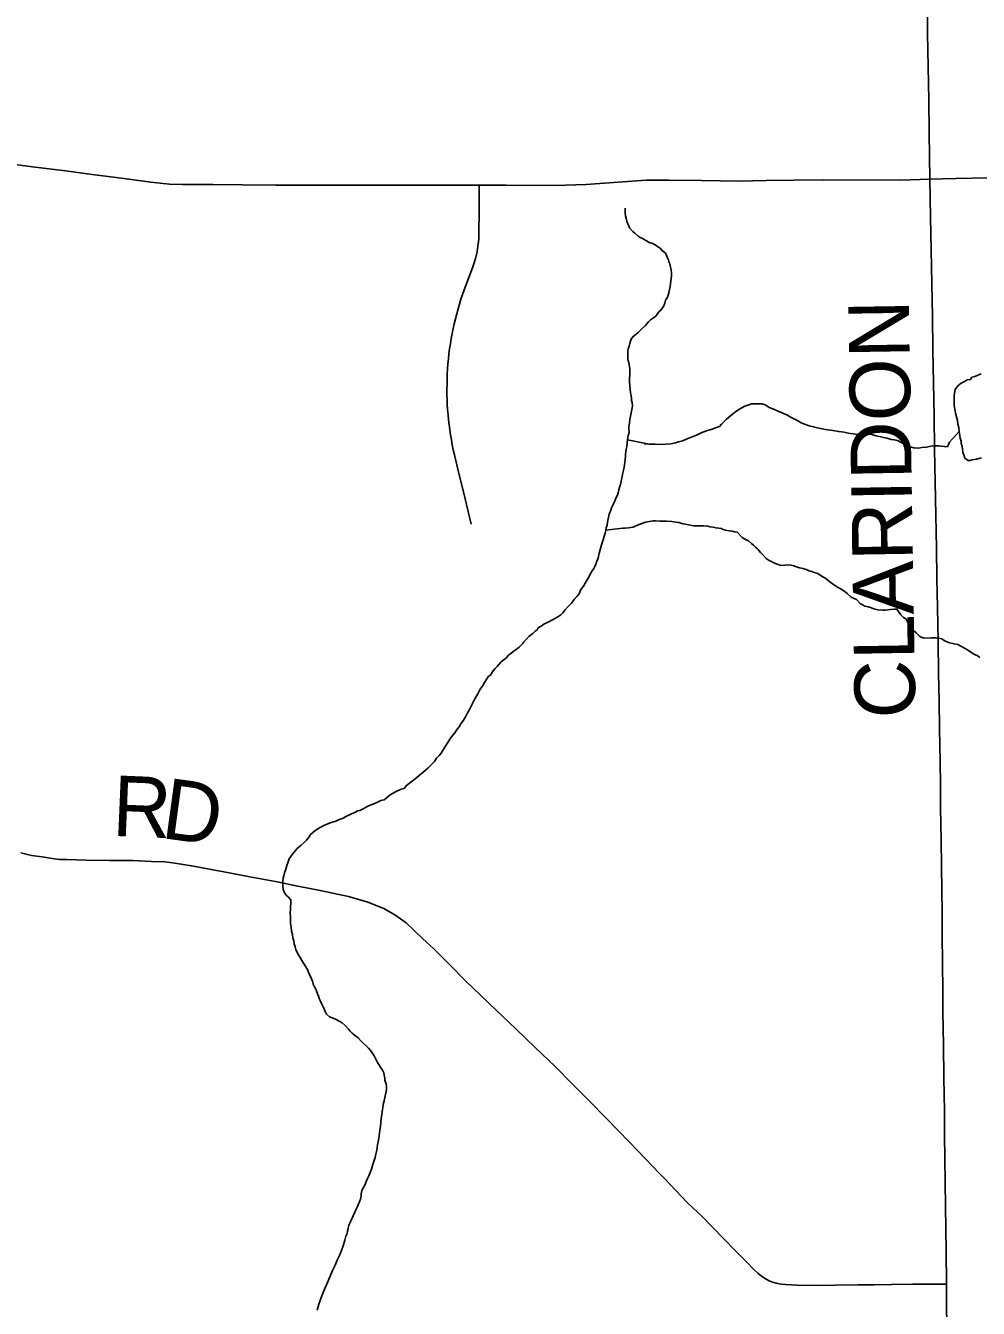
# Model space of a CAD drawing. Extents: x 103424 to 290657, y 38711 to 110967.
# Drawn here: x 214251.405 to 214251.851, y 40210.769 to 40211.371 of the extents above; entities that cross this region are included whole.
import ezdxf

# ---------------------------------------------------------------- set-up
doc = ezdxf.new("R2010")
doc.units = 0
for name, color, linetype in [('GM_X_County_Road', 7, 'Continuous'), ('GM_X_County_Road_Text', 7, 'Continuous'), ('GM_X_Minor_Lake', 7, 'Continuous'), ('GM_X_Minor_River', 7, 'Continuous'), ('GM_X_Township_Road', 7, 'Continuous'), ('GM_X_Township_Road_Text', 7, 'Continuous')]:
    doc.layers.add(name, color=color, linetype=linetype)

msp = doc.modelspace()

# ---------------------------------------------------------------- linework, layer by layer
at = {"layer": 'GM_X_County_Road'}
for points in [[(214251.83661, 40210.76132), (214251.83653, 40210.77106), (214251.83645, 40210.78079), (214251.83626, 40210.79632), (214251.83613, 40210.80685), (214251.836, 40210.81739), (214251.83585, 40210.82854), (214251.83569, 40210.83968), (214251.83558, 40210.85084), (214251.83548, 40210.862), (214251.83526, 40210.87753), (214251.83504, 40210.89306), (214251.83481, 40210.90859), (214251.83466, 40210.91939), (214251.83451, 40210.93018), (214251.83442, 40210.94572), (214251.83437, 40210.95545), (214251.83432, 40210.96519), (214251.8341, 40210.97702), (214251.83388, 40210.98886), (214251.83369, 40211.0044), (214251.83357, 40211.01509), (214251.83344, 40211.02578), (214251.83319, 40211.04131), (214251.83298, 40211.05415), (214251.83278, 40211.067), (214251.83249, 40211.08253), (214251.83222, 40211.09806), (214251.83196, 40211.11193), (214251.83171, 40211.12579), (214251.83144, 40211.14132), (214251.83117, 40211.15685), (214251.8309, 40211.17239), (214251.83063, 40211.18792), (214251.83036, 40211.20345), (214251.83009, 40211.21898), (214251.82982, 40211.23451), (214251.82955, 40211.25004), (214251.82928, 40211.26557), (214251.82901, 40211.2811), (214251.82885, 40211.29002), (214251.8287, 40211.29894), (214251.82852, 40211.30977), (214251.82834, 40211.32059), (214251.8281, 40211.33612), (214251.82786, 40211.35165), (214251.82762, 40211.36719), (214251.82749, 40211.37539)], [(214251.39263, 40211.30681), (214251.40803, 40211.30479), (214251.42343, 40211.30277), (214251.43595, 40211.30113), (214251.44847, 40211.29949), (214251.46351, 40211.29748), (214251.47222, 40211.29667), (214251.47829, 40211.29645), (214251.49248, 40211.29638), (214251.50643, 40211.29625), (214251.52197, 40211.2962), (214251.61735, 40211.29611), (214251.63009, 40211.29605), (214251.64282, 40211.29599), (214251.65785, 40211.29608), (214251.66755, 40211.29647), (214251.68255, 40211.29756), (214251.69563, 40211.29842), (214251.70649, 40211.29853), (214251.72154, 40211.29835), (214251.73028, 40211.2982), (214251.73903, 40211.29805), (214251.75195, 40211.29829), (214251.76487, 40211.29853), (214251.77882, 40211.29856), (214251.81505, 40211.29851), (214251.8287, 40211.29894), (214251.84077, 40211.29918), (214251.8563, 40211.29955)]]:
    msp.add_lwpolyline(points, dxfattribs=at)
at = {"layer": 'GM_X_Minor_Lake'}
msp.add_lwpolyline([(214251.85272, 40211.20766), (214251.85084, 40211.20686), (214251.8497, 40211.20646), (214251.84838, 40211.20605), (214251.84764, 40211.20508), (214251.84612, 40211.20486), (214251.84518, 40211.20427), (214251.84425, 40211.20368), (214251.8433, 40211.20328), (214251.84181, 40211.20211), (214251.84051, 40211.20037), (214251.84017, 40211.19865), (214251.84, 40211.19751), (214251.84003, 40211.19618), (214251.84006, 40211.19466), (214251.8401, 40211.19295), (214251.84033, 40211.19105), (214251.84075, 40211.18916), (214251.84117, 40211.18746), (214251.84158, 40211.18576), (214251.84181, 40211.18406), (214251.84222, 40211.18255), (214251.84245, 40211.18065), (214251.84269, 40211.17857), (214251.8429, 40211.17743), (214251.84331, 40211.17611), (214251.84333, 40211.17516), (214251.84374, 40211.17365), (214251.84396, 40211.17232), (214251.84418, 40211.17081), (214251.84459, 40211.16967), (214251.845, 40211.16816), (214251.84655, 40211.16706), (214251.8475, 40211.16708), (214251.84844, 40211.16729), (214251.85053, 40211.16771), (214251.8528, 40211.16833)], dxfattribs=at)
at = {"layer": 'GM_X_Minor_River'}
for points in [[(214251.68728, 40211.1788), (214251.68763, 40211.18014), (214251.6876, 40211.18166), (214251.68757, 40211.18299), (214251.68792, 40211.18452), (214251.68807, 40211.18623), (214251.6891, 40211.19176), (214251.68927, 40211.19272), (214251.68904, 40211.19423), (214251.68883, 40211.19518), (214251.68881, 40211.19613), (214251.6886, 40211.19745), (214251.68838, 40211.19878), (214251.68815, 40211.20029), (214251.68793, 40211.202), (214251.68788, 40211.20409), (214251.68785, 40211.20561), (214251.68801, 40211.20694), (214251.68799, 40211.20808), (214251.68796, 40211.20922), (214251.68794, 40211.21017), (214251.68772, 40211.21188), (214251.6875, 40211.21301), (214251.68709, 40211.21433), (214251.68706, 40211.21585), (214251.68704, 40211.21699), (214251.68701, 40211.21813), (214251.68718, 40211.21946), (214251.68772, 40211.22062), (214251.68807, 40211.22195), (214251.68824, 40211.22291), (214251.6886, 40211.22387), (214251.68934, 40211.22502), (214251.69196, 40211.22698), (214251.69289, 40211.22795), (214251.69382, 40211.22892), (214251.69531, 40211.23028), (214251.69661, 40211.23183), (214251.69773, 40211.233), (214251.69904, 40211.23397), (214251.70017, 40211.23476), (214251.7009, 40211.23572), (214251.70165, 40211.23669), (214251.70258, 40211.23747), (214251.70332, 40211.23863), (214251.70387, 40211.23959), (214251.70441, 40211.24074), (214251.70476, 40211.24227), (214251.7055, 40211.24323), (214251.70604, 40211.24458), (214251.70639, 40211.2463), (214251.70656, 40211.24725), (214251.70691, 40211.24859), (214251.70707, 40211.24992), (214251.70723, 40211.25125), (214251.7074, 40211.2524), (214251.70756, 40211.25373), (214251.70754, 40211.25468), (214251.70731, 40211.25639), (214251.70709, 40211.25771), (214251.70668, 40211.25922), (214251.70628, 40211.26016), (214251.70607, 40211.26111), (214251.70547, 40211.26243), (214251.70486, 40211.26412), (214251.70313, 40211.26542), (214251.70215, 40211.26653), (214251.70118, 40211.26727), (214251.69983, 40211.26819), (214251.6983, 40211.26892), (214251.69734, 40211.26909), (214251.69388, 40211.27111), (214251.69291, 40211.27166), (214251.69195, 40211.2722), (214251.6904, 40211.27369), (214251.68943, 40211.27443), (214251.68787, 40211.27611), (214251.68747, 40211.27705), (214251.68707, 40211.27799), (214251.68667, 40211.27912), (214251.68625, 40211.28063), (214251.68604, 40211.28177), (214251.68582, 40211.28309), (214251.68579, 40211.28461), (214251.68577, 40211.28537)], [(214251.68694, 40211.17671), (214251.69707, 40211.17464), (214251.69497, 40211.17479), (214251.69707, 40211.17464), (214251.69992, 40211.17471), (214251.7024, 40211.17457), (214251.70506, 40211.17463), (214251.70715, 40211.17486), (214251.70942, 40211.17529), (214251.71074, 40211.1757), (214251.71263, 40211.17631), (214251.7149, 40211.17712), (214251.71716, 40211.17812), (214251.71923, 40211.17893), (214251.72149, 40211.17993), (214251.72395, 40211.18093), (214251.72659, 40211.18175), (214251.72867, 40211.18255), (214251.72999, 40211.18296), (214251.73092, 40211.18412), (214251.73204, 40211.18509), (214251.73315, 40211.18626), (214251.73427, 40211.18723), (214251.73521, 40211.18801), (214251.73614, 40211.18879), (214251.73764, 40211.18997), (214251.73989, 40211.19135), (214251.74196, 40211.19253), (214251.74385, 40211.19314), (214251.74498, 40211.19355), (214251.74593, 40211.19357), (214251.74745, 40211.1936), (214251.74878, 40211.19363), (214251.74992, 40211.19365), (214251.75146, 40211.19312), (214251.75339, 40211.19183), (214251.75511, 40211.1913), (214251.75646, 40211.19057), (214251.7578, 40211.19002), (214251.75914, 40211.18948), (214251.7603, 40211.18894), (214251.76164, 40211.1884), (214251.7628, 40211.18766), (214251.76433, 40211.18694), (214251.76568, 40211.1862), (214251.76703, 40211.18547), (214251.76837, 40211.18474), (214251.7703, 40211.18384), (214251.77202, 40211.1833), (214251.77412, 40211.18278), (214251.77661, 40211.18226), (214251.77966, 40211.18157), (214251.7831, 40211.18107), (214251.78596, 40211.18056), (214251.78844, 40211.18024), (214251.79035, 40211.1799), (214251.7915, 40211.17973), (214251.79264, 40211.17957), (214251.79379, 40211.1794), (214251.79512, 40211.17924), (214251.79645, 40211.17946), (214251.79816, 40211.1795), (214251.79968, 40211.17934), (214251.8014, 40211.17919), (214251.80331, 40211.17866), (214251.80503, 40211.17832), (214251.80637, 40211.17797), (214251.80771, 40211.17762), (214251.80866, 40211.17745), (214251.81058, 40211.17692), (214251.81191, 40211.17676), (214251.81344, 40211.17641), (214251.81787, 40211.17403), (214251.81902, 40211.17349), (214251.81997, 40211.17332), (214251.82112, 40211.17297), (214251.82341, 40211.17283), (214251.82493, 40211.17305), (214251.82701, 40211.17328), (214251.8291, 40211.17371), (214251.83118, 40211.17394), (214251.83289, 40211.17398), (214251.83404, 40211.17382), (214251.83556, 40211.17366), (214251.8369, 40211.1735), (214251.83781, 40211.17561), (214251.83929, 40211.17716), (214251.84245, 40211.18065)], [(214251.60431, 40211.03734), (214251.60599, 40211.03927), (214251.60709, 40211.04101), (214251.6082, 40211.04236), (214251.60893, 40211.0439), (214251.60967, 40211.04487), (214251.61078, 40211.0466), (214251.61169, 40211.04833), (214251.61279, 40211.05025), (214251.61407, 40211.05275), (214251.61535, 40211.05525), (214251.61682, 40211.05756), (214251.61791, 40211.05987), (214251.61902, 40211.0616), (214251.61994, 40211.06295), (214251.62104, 40211.06468), (214251.62178, 40211.06584), (214251.62272, 40211.06643), (214251.62327, 40211.06739), (214251.62401, 40211.06836), (214251.62493, 40211.06952), (214251.62586, 40211.07049), (214251.62679, 40211.07146), (214251.62772, 40211.07262), (214251.62903, 40211.07379), (214251.63015, 40211.07457), (214251.63108, 40211.07573), (214251.6322, 40211.07652), (214251.63389, 40211.07788), (214251.6352, 40211.07867), (214251.63613, 40211.07945), (214251.63762, 40211.08101), (214251.63836, 40211.08197), (214251.63948, 40211.08314), (214251.64078, 40211.08468), (214251.64247, 40211.08586), (214251.64358, 40211.08703), (214251.64452, 40211.08762), (214251.64507, 40211.08858), (214251.64639, 40211.08937), (214251.6477, 40211.09035), (214251.64901, 40211.09094), (214251.64996, 40211.09134), (214251.65315, 40211.09312), (214251.65428, 40211.09372), (214251.65559, 40211.0947), (214251.65652, 40211.09567), (214251.65764, 40211.09702), (214251.65912, 40211.09857), (214251.66061, 40211.10013), (214251.66191, 40211.10186), (214251.66321, 40211.10322), (214251.66432, 40211.10458), (214251.66504, 40211.10649), (214251.66634, 40211.10804), (214251.66707, 40211.10958), (214251.66799, 40211.11112), (214251.66891, 40211.11266), (214251.66964, 40211.114), (214251.67037, 40211.11535), (214251.67111, 40211.11632), (214251.67166, 40211.11728), (214251.67202, 40211.11843), (214251.67256, 40211.11977), (214251.6731, 40211.1213), (214251.67362, 40211.12359), (214251.67433, 40211.1257), (214251.67486, 40211.12799), (214251.67558, 40211.1299), (214251.67592, 40211.13162), (214251.67646, 40211.13296), (214251.67681, 40211.1343), (214251.67698, 40211.13545), (214251.67733, 40211.13678), (214251.67749, 40211.13812), (214251.67784, 40211.13964), (214251.67836, 40211.14194), (214251.67909, 40211.14366), (214251.67963, 40211.14519), (214251.68035, 40211.14673), (214251.6809, 40211.14807), (214251.68162, 40211.14961), (214251.68217, 40211.15076), (214251.68253, 40211.15191), (214251.68288, 40211.15325), (214251.68323, 40211.15439), (214251.68359, 40211.15573), (214251.68393, 40211.15726), (214251.68446, 40211.15955), (214251.6848, 40211.16127), (214251.68514, 40211.16317), (214251.68548, 40211.16489), (214251.68597, 40211.16889), (214251.68595, 40211.16984), (214251.68611, 40211.17118), (214251.68628, 40211.17232), (214251.68663, 40211.17366), (214251.68678, 40211.17537), (214251.68694, 40211.17671), (214251.68711, 40211.17785), (214251.68728, 40211.1788)], [(214251.67681, 40211.1343), (214251.68478, 40211.13523), (214251.68573, 40211.13525), (214251.68744, 40211.13548), (214251.68953, 40211.13572), (214251.6916, 40211.13671), (214251.69537, 40211.13812), (214251.69897, 40211.13877), (214251.70011, 40211.1388), (214251.70221, 40211.13865), (214251.70526, 40211.13853), (214251.70773, 40211.13839), (214251.70964, 40211.13805), (214251.71098, 40211.13789), (214251.71193, 40211.13772), (214251.71308, 40211.13737), (214251.71403, 40211.1372), (214251.71556, 40211.13685), (214251.71652, 40211.13668), (214251.71786, 40211.13633), (214251.71957, 40211.13637), (214251.72109, 40211.1364), (214251.72261, 40211.13644), (214251.72451, 40211.13629), (214251.72566, 40211.13593), (214251.727, 40211.13577), (214251.72834, 40211.13542), (214251.72967, 40211.13526), (214251.73082, 40211.13509), (214251.73178, 40211.13473), (214251.73292, 40211.13438), (214251.73464, 40211.13404), (214251.73617, 40211.13388), (214251.73713, 40211.13352), (214251.73827, 40211.13335), (214251.74061, 40211.13094), (214251.74253, 40211.12984), (214251.74369, 40211.12929), (214251.74504, 40211.12818), (214251.74601, 40211.12725), (214251.74698, 40211.12632), (214251.74795, 40211.12539), (214251.74932, 40211.1239), (214251.75049, 40211.1226), (214251.75185, 40211.12111), (214251.75339, 40211.12019), (214251.75474, 40211.11946), (214251.75589, 40211.11892), (214251.75704, 40211.11837), (214251.75877, 40211.11784), (214251.76067, 40211.11788), (214251.76294, 40211.11812), (214251.76486, 40211.11759), (214251.76601, 40211.11723), (214251.76773, 40211.1167), (214251.76907, 40211.11635), (214251.77022, 40211.116), (214251.77117, 40211.11583), (214251.77213, 40211.11528), (214251.77328, 40211.11492), (214251.77482, 40211.11439), (214251.77616, 40211.11403), (214251.77809, 40211.11256), (214251.77943, 40211.11202), (214251.78079, 40211.11091), (214251.78175, 40211.11017), (214251.78349, 40211.10887), (214251.78542, 40211.10759), (214251.78715, 40211.10667), (214251.78831, 40211.10594), (214251.78986, 40211.10464), (214251.7918, 40211.10297), (214251.79429, 40211.10189), (214251.79605, 40211.10002), (214251.79817, 40211.09874), (214251.79969, 40211.09839), (214251.80084, 40211.09804), (214251.80238, 40211.0975), (214251.80429, 40211.09697), (214251.80658, 40211.09683), (214251.80772, 40211.09686), (214251.81018, 40211.0971), (214251.81208, 40211.09733), (214251.81322, 40211.09736), (214251.81499, 40211.09473), (214251.81635, 40211.09343), (214251.81751, 40211.0927), (214251.81869, 40211.09044), (214251.81988, 40211.08857), (214251.82104, 40211.08726), (214251.82221, 40211.08615), (214251.82396, 40211.08448), (214251.82587, 40211.08376), (214251.82949, 40211.08384), (214251.83158, 40211.08388), (214251.83291, 40211.08372), (214251.83425, 40211.08337), (214251.83541, 40211.08264), (214251.83733, 40211.08173), (214251.84001, 40211.08103), (214251.84173, 40211.08068)], [(214251.84173, 40211.08068), (214251.84346, 40211.07977), (214251.84519, 40211.07886), (214251.84673, 40211.07794), (214251.84828, 40211.07684), (214251.84962, 40211.0761), (214251.85078, 40211.07556), (214251.85213, 40211.07464)], [(214251.54464, 40210.90987), (214251.54424, 40210.91081), (214251.54384, 40210.91175), (214251.54325, 40210.91269), (214251.54284, 40210.91382), (214251.54244, 40210.91476), (214251.54204, 40210.9159), (214251.54163, 40210.91703), (214251.54123, 40210.91797), (214251.54083, 40210.9191), (214251.54023, 40210.92023), (214251.53963, 40210.92154), (214251.53923, 40210.92286), (214251.53862, 40210.92437), (214251.53783, 40210.92606), (214251.53723, 40210.92738), (214251.53683, 40210.92832), (214251.53505, 40210.93132), (214251.53426, 40210.93264), (214251.53347, 40210.93395), (214251.53269, 40210.93526), (214251.5319, 40210.93658), (214251.53149, 40210.93771), (214251.53108, 40210.93903), (214251.53068, 40210.94035), (214251.53045, 40210.94187), (214251.53004, 40210.94319), (214251.52982, 40210.9447), (214251.52941, 40210.9464), (214251.52918, 40210.9483), (214251.52895, 40210.95), (214251.52891, 40210.95171), (214251.52888, 40210.95323), (214251.52884, 40210.95494), (214251.529, 40210.95647), (214251.52897, 40210.95799), (214251.52913, 40210.95913), (214251.52911, 40210.96008), (214251.52909, 40210.96103), (214251.52792, 40210.96233), (214251.52695, 40210.96326), (214251.52597, 40210.96457), (214251.52556, 40210.96608), (214251.52534, 40210.96741), (214251.52532, 40210.96874), (214251.52529, 40210.96988), (214251.52545, 40210.97121), (214251.52581, 40210.97236), (214251.52616, 40210.9737), (214251.5267, 40210.97542), (214251.52723, 40210.97714), (214251.52776, 40210.97886), (214251.52831, 40210.9802), (214251.52904, 40210.98136), (214251.52978, 40210.98233), (214251.53201, 40210.98503), (214251.53388, 40210.98659), (214251.53537, 40210.98796), (214251.53649, 40210.98893), (214251.53778, 40210.99067), (214251.53833, 40210.99163), (214251.54039, 40210.99339), (214251.54245, 40210.99476), (214251.54452, 40210.99595), (214251.54754, 40210.99715), (214251.55018, 40210.99797), (214251.5515, 40210.99857), (214251.55263, 40210.99897), (214251.55358, 40210.99937), (214251.55489, 40211.00016), (214251.55621, 40211.00076), (214251.5579, 40211.00156), (214251.55904, 40211.00196), (214251.56035, 40211.00275), (214251.56149, 40211.00297), (214251.56299, 40211.00376), (214251.56412, 40211.00435), (214251.56544, 40211.00514), (214251.56714, 40211.00575), (214251.56902, 40211.00655), (214251.57128, 40211.00755), (214251.57279, 40211.00796), (214251.5756, 40211.0103), (214251.57842, 40211.01188), (214251.58087, 40211.01289), (214251.58219, 40211.0133), (214251.5833, 40211.01465), (214251.58536, 40211.01622), (214251.58742, 40211.01778), (214251.58929, 40211.01934), (214251.59097, 40211.02071), (214251.59228, 40211.02188), (214251.5934, 40211.02285), (214251.59433, 40211.02382), (214251.59545, 40211.02499), (214251.59638, 40211.02596), (214251.5973, 40211.0275), (214251.5986, 40211.02866), (214251.59953, 40211.02982), (214251.60045, 40211.03136), (214251.60431, 40211.03734)], [(214251.54137, 40210.76862), (214251.54172, 40210.76976), (214251.54226, 40210.77148), (214251.54297, 40210.77359), (214251.54387, 40210.77608), (214251.54496, 40210.77876), (214251.54623, 40210.78164), (214251.5475, 40210.78452), (214251.54858, 40210.7872), (214251.54986, 40210.7897), (214251.55076, 40210.792), (214251.55185, 40210.79431), (214251.55276, 40210.7966), (214251.55366, 40210.79872), (214251.55437, 40210.80139), (214251.5549, 40210.8033), (214251.55544, 40210.80464), (214251.5556, 40210.80579), (214251.55596, 40210.80694), (214251.55631, 40210.80846), (214251.55667, 40210.80942), (214251.55721, 40210.81057), (214251.55776, 40210.81173), (214251.55831, 40210.81288), (214251.55903, 40210.8146), (214251.55976, 40210.81595), (214251.5603, 40210.81729), (214251.56175, 40210.82074), (214251.5621, 40210.82227), (214251.56208, 40210.82322), (214251.56243, 40210.82475), (214251.56316, 40210.82609), (214251.56389, 40210.82763), (214251.56443, 40210.82897), (214251.56497, 40210.83031), (214251.5657, 40210.83166), (214251.56624, 40210.83319), (214251.56697, 40210.83473), (214251.56731, 40210.83644), (214251.56804, 40210.83836), (214251.56856, 40210.84027), (214251.56891, 40210.8418), (214251.56944, 40210.84371), (214251.56977, 40210.84619), (214251.57011, 40210.84829), (214251.57044, 40210.85038), (214251.57077, 40210.85286), (214251.57111, 40210.85496), (214251.57126, 40210.85667), (214251.57141, 40210.85858), (214251.57175, 40210.86029), (214251.57191, 40210.86182), (214251.57225, 40210.86354), (214251.57241, 40210.86506), (214251.57276, 40210.86678), (214251.57328, 40210.86907), (214251.57363, 40210.87041), (214251.57397, 40210.87212), (214251.57394, 40210.87364), (214251.57373, 40210.87459), (214251.57352, 40210.87553), (214251.57312, 40210.87648), (214251.5731, 40210.87742), (214251.57288, 40210.87875), (214251.57267, 40210.87989), (214251.57207, 40210.8812), (214251.57109, 40210.88251), (214251.5703, 40210.88383), (214251.56971, 40210.88476), (214251.56872, 40210.88664), (214251.56812, 40210.88796), (214251.56753, 40210.8889), (214251.56655, 40210.8902), (214251.56557, 40210.89151), (214251.56441, 40210.89263), (214251.56286, 40210.89392), (214251.56189, 40210.89485), (214251.56071, 40210.89635), (214251.55897, 40210.89764), (214251.55781, 40210.89857), (214251.55684, 40210.89949), (214251.55606, 40210.90043), (214251.55451, 40210.9021), (214251.55315, 40210.90341), (214251.5518, 40210.90414), (214251.55026, 40210.90486), (214251.54891, 40210.90559), (214251.54719, 40210.90613), (214251.54583, 40210.90743), (214251.54504, 40210.90893), (214251.54464, 40210.90987)]]:
    msp.add_lwpolyline(points, dxfattribs=at)
at = {"layer": 'GM_X_Township_Road'}
for points in [[(214251.61359, 40211.13719), (214251.60995, 40211.1523), (214251.60786, 40211.16099), (214251.60577, 40211.16969), (214251.60525, 40211.17201), (214251.60478, 40211.17435), (214251.60433, 40211.17669), (214251.60393, 40211.17904), (214251.60358, 40211.1814), (214251.60327, 40211.18377), (214251.60299, 40211.18614), (214251.60277, 40211.18851), (214251.60256, 40211.19089), (214251.60242, 40211.19327), (214251.6023, 40211.19565), (214251.60226, 40211.19804), (214251.60231, 40211.20519), (214251.6024, 40211.20757), (214251.60255, 40211.20995), (214251.60274, 40211.21234), (214251.60295, 40211.21471), (214251.60322, 40211.21708), (214251.60352, 40211.21944), (214251.60388, 40211.2218), (214251.60426, 40211.22416), (214251.60469, 40211.2265), (214251.60516, 40211.22884), (214251.60569, 40211.23117), (214251.60623, 40211.23349), (214251.60683, 40211.2358), (214251.60747, 40211.2381), (214251.60813, 40211.24039), (214251.60884, 40211.24266), (214251.6096, 40211.24492), (214251.61081, 40211.24829), (214251.61418, 40211.25731), (214251.61484, 40211.25922), (214251.61561, 40211.26173), (214251.61622, 40211.26428), (214251.61655, 40211.26599), (214251.61682, 40211.26771), (214251.61703, 40211.26945), (214251.6172, 40211.27119), (214251.61729, 40211.27293), (214251.61732, 40211.28452), (214251.61735, 40211.29611)], [(214251.40246, 40210.98307), (214251.40755, 40210.98182), (214251.41245, 40210.98112), (214251.41714, 40210.98037), (214251.42058, 40210.97997), (214251.42413, 40210.97987), (214251.43317, 40210.97967), (214251.44413, 40210.97955), (214251.45508, 40210.97942), (214251.46382, 40210.97907), (214251.47006, 40210.97882), (214251.47465, 40210.97827), (214251.48254, 40210.97703), (214251.49767, 40210.97418), (214251.5098, 40210.97189), (214251.52193, 40210.96959), (214251.5324, 40210.96746), (214251.54286, 40210.96534), (214251.55619, 40210.9626), (214251.56512, 40210.96), (214251.57271, 40210.9569), (214251.5779, 40210.95406), (214251.5831, 40210.95017), (214251.59103, 40210.94267), (214251.59608, 40210.93804), (214251.60342, 40210.93065), (214251.61076, 40210.92325), (214251.62198, 40210.91252), (214251.62828, 40210.9065), (214251.63457, 40210.90049), (214251.64378, 40210.89168), (214251.65299, 40210.88286), (214251.66133, 40210.87445), (214251.66967, 40210.86604), (214251.67626, 40210.8593), (214251.68285, 40210.85256), (214251.69198, 40210.84317), (214251.7019, 40210.83279), (214251.70434, 40210.83025), (214251.70954, 40210.82481), (214251.7151, 40210.819), (214251.72207, 40210.81237), (214251.72656, 40210.80776), (214251.73191, 40210.80229), (214251.73757, 40210.7965), (214251.74237, 40210.79159), (214251.74635, 40210.78751), (214251.74801, 40210.78591), (214251.74967, 40210.78462), (214251.75188, 40210.78314), (214251.7533, 40210.78246), (214251.75447, 40210.78197), (214251.75668, 40210.7813), (214251.7589, 40210.78086), (214251.76099, 40210.78062), (214251.76376, 40210.78044), (214251.76646, 40210.78031), (214251.77593, 40210.78019), (214251.78448, 40210.78031), (214251.795, 40210.78045), (214251.8025, 40210.78056), (214251.81068, 40210.78067), (214251.82071, 40210.78076), (214251.8252, 40210.78081), (214251.83645, 40210.78079)]]:
    msp.add_lwpolyline(points, dxfattribs=at)

# ---------------------------------------------------------------- texts
at = {"layer": 'GM_X_County_Road_Text'}
msp.add_text('CLARIDON', height=0.028409, rotation=90.92757, dxfattribs=at).set_placement((214251.82193, 40211.04631))
at = {"layer": 'GM_X_Township_Road_Text'}
for s, rotation, p in [('R', 357.60285, (214251.44506, 40210.99104)), ('D', 352.21351, (214251.46767, 40210.99012))]:
    msp.add_text(s, height=0.02841, rotation=rotation, dxfattribs=at).set_placement(p)

doc.saveas('drawing.dxf')
